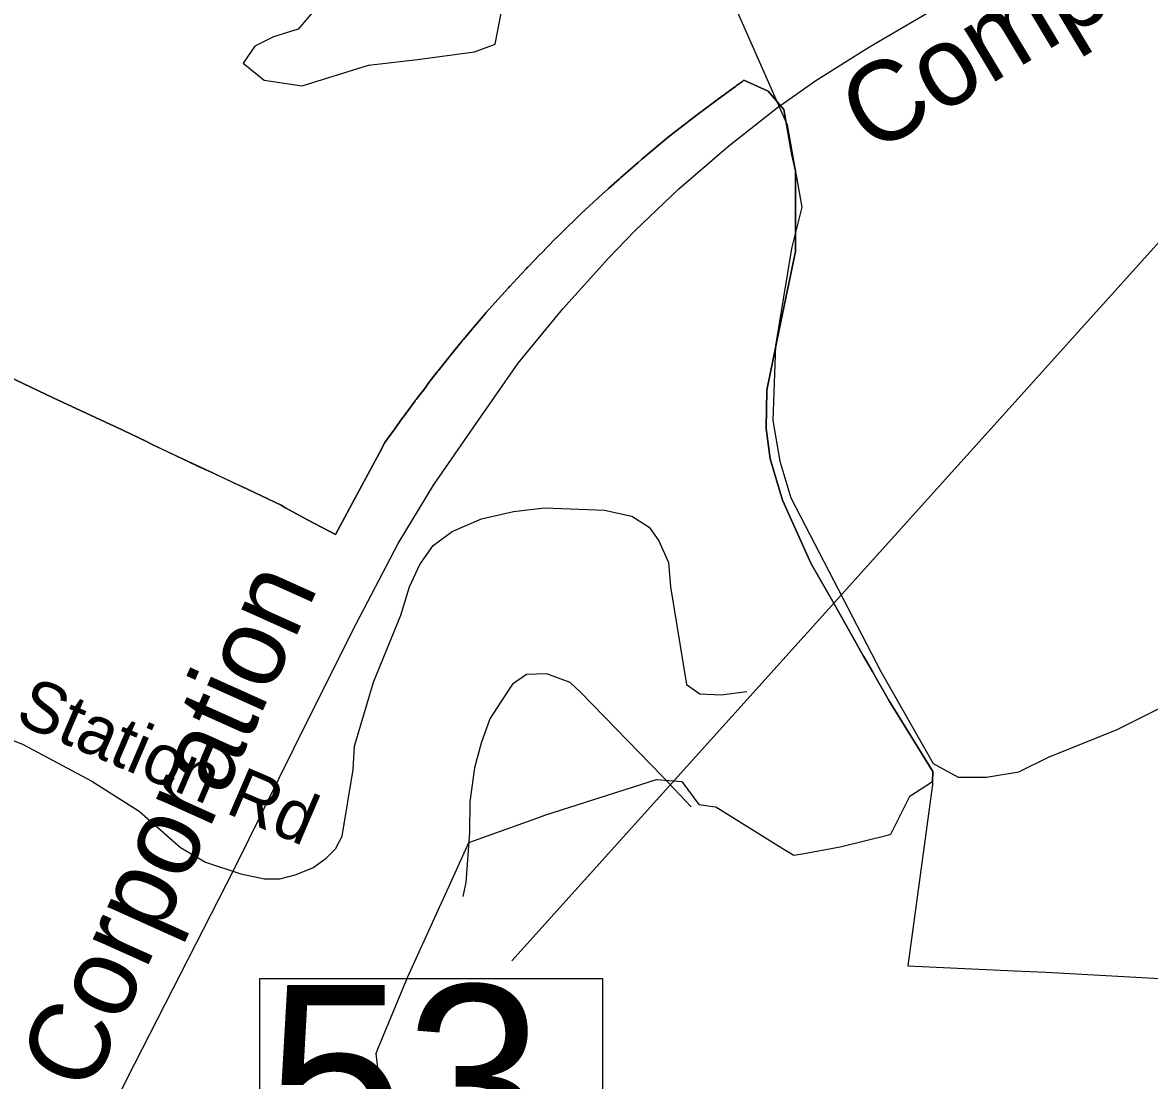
# Model space of a CAD drawing. Extents: x 1662474 to 1856135, y 779280 to 917889.
# Drawn here: x 1719329 to 1721448, y 814512 to 816502 of the extents above; entities that cross this region are included whole.
import ezdxf

# ---------------------------------------------------------------- set-up
doc = ezdxf.new("R2010")
doc.units = 0
for name, color, linetype in [('Exist Boundary Political City Limit New', 7, 'Continuous'), ('Exist Hydrographic Creek Single Shore', 7, 'Continuous'), ('Exist Hydrographic Misc Water Feature', 7, 'Continuous'), ('Exist Hydrographic Pond Under 1500 Sq Ft', 7, 'Continuous'), ('Exist Railroad Mainline', 7, 'Continuous'), ('Exist Railroad Mainline Label', 7, 'Continuous'), ('Exist Road Non-System Type 51', 7, 'Continuous'), ('Exist Road Non-System Type 51 Label', 7, 'Continuous'), ('Exist Road Secondary Structure Standard Bridge Number Label', 7, 'Continuous'), ('Map Preparation Boundary City Limit Buffer Line', 7, 'Continuous')]:
    doc.layers.add(name, color=color, linetype=linetype)

msp = doc.modelspace()

# ---------------------------------------------------------------- linework, layer by layer
at = {"layer": 'Exist Boundary Political City Limit New'}
for points in [[(1719738.2, 815630.8), (1719741.2, 815629.3), (1719815.4, 815594), (1719822.2, 815590.2), (1719864.6, 815566.9), (1719917.4, 815539.1), (1719966.2, 815630.1), (1720000, 815692.7), (1720010.4, 815712), (1720024.9, 815732.5), (1720025.6, 815733.5), (1720042.2, 815756.4), (1720045, 815760.1), (1720048.2, 815764.5), (1720067.1, 815790.6), (1720068, 815791.7), (1720068.8, 815792.8), (1720086.9, 815816.3), (1720089.2, 815819.6), (1720091.8, 815822.8), (1720108.5, 815844.7), (1720109.2, 815845.7), (1720110.2, 815846.9), (1720132.4, 815874.4), (1720135.1, 815877.8), (1720137.4, 815880.7), (1720156.1, 815903.9), (1720157, 815904.9), (1720157.8, 815905.9), (1720172.9, 815923.7), (1720198.6, 815954), (1720200.1, 815955.8), (1720200.9, 815956.6), (1720211.6, 815968.5), (1720242.6, 816003.2), (1720244.8, 816005.6), (1720245.5, 816006.4), (1720251.2, 816012.6), (1720275.6, 816038.4), (1720278.6, 816041.6), (1720279.6, 816042.7), (1720301.8, 816065.4), (1720302.5, 816066.2), (1720303.5, 816067.2), (1720330.5, 816094.9), (1720331.8, 816096.2), (1720332.6, 816097.1), (1720344.1, 816108.3), (1720375.4, 816138.7), (1720378, 816141.2), (1720378.9, 816142), (1720386.9, 816149.4), (1720418.6, 816178.9), (1720422.1, 816182.1), (1720423, 816182.9), (1720430.5, 816189.6), (1720451.4, 816208.1), (1720454, 816210.4), (1720457.4, 816213.3), (1720486.2, 816238.5), (1720492.9, 816244.2), (1720493.6, 816244.9), (1720543.1, 816286), (1720557.5, 816297.3), (1720565.6, 816303.8), (1720570.2, 816307.4), (1720578.4, 816313.8), (1720580, 816315.1), (1720589.9, 816322.6), (1720603.2, 816332.9), (1720605.5, 816334.7), (1720607.2, 816335.9), (1720637.4, 816358.2), (1720669.2, 816381.8), (1720671.2, 816383.2), (1720682.4, 816391.2), (1720685.1, 816393.2), (1720731, 816372.6), (1720760.4, 816338.3), (1720775.5, 816253.1), (1720782.4, 816223.2), (1720782.5, 816222.6), (1720782.4, 816071.8)], [(1720782.4, 816071.8), (1720782.5, 816222.6), (1720782.4, 816223.2), (1720775.5, 816253.1), (1720760.4, 816338.3), (1720731, 816372.6), (1720685.1, 816393.2), (1720682.4, 816391.2), (1720671.2, 816383.2), (1720669.2, 816381.8), (1720637.4, 816358.2), (1720607.2, 816335.9), (1720605.5, 816334.7), (1720603.2, 816332.9), (1720589.9, 816322.6), (1720580, 816315.1), (1720578.4, 816313.8), (1720570.2, 816307.4), (1720565.6, 816303.8), (1720557.5, 816297.3), (1720543.1, 816286), (1720493.6, 816244.9), (1720492.9, 816244.2), (1720486.2, 816238.5), (1720457.4, 816213.3), (1720454, 816210.4), (1720451.4, 816208.1), (1720430.5, 816189.6), (1720423, 816182.9), (1720422.1, 816182.1), (1720418.6, 816178.9), (1720386.9, 816149.4), (1720378.9, 816142), (1720378, 816141.2), (1720375.4, 816138.7), (1720344.1, 816108.3), (1720332.6, 816097.1), (1720331.8, 816096.2), (1720330.5, 816094.9), (1720303.5, 816067.2), (1720302.5, 816066.2), (1720301.8, 816065.4), (1720279.6, 816042.7), (1720278.6, 816041.6), (1720275.6, 816038.4), (1720251.2, 816012.6), (1720245.5, 816006.4), (1720244.8, 816005.6), (1720242.6, 816003.2), (1720211.6, 815968.5), (1720200.9, 815956.6), (1720200.1, 815955.8), (1720198.6, 815954), (1720172.9, 815923.7), (1720157.8, 815905.9), (1720157, 815904.9), (1720156.1, 815903.9), (1720137.4, 815880.7), (1720135.1, 815877.8), (1720132.4, 815874.4), (1720110.2, 815846.9), (1720109.2, 815845.7), (1720108.5, 815844.7), (1720091.8, 815822.8), (1720089.2, 815819.6), (1720086.9, 815816.3), (1720068.8, 815792.8), (1720068, 815791.7), (1720067.1, 815790.6), (1720048.2, 815764.5), (1720045, 815760.1), (1720042.2, 815756.4), (1720025.6, 815733.5), (1720024.9, 815732.5), (1720010.4, 815712), (1720000, 815692.7), (1719966.2, 815630.1), (1719917.4, 815539.1), (1719864.6, 815566.9), (1719822.2, 815590.2), (1719815.4, 815594), (1719741.2, 815629.3), (1719738.2, 815630.8)], [(1720782.4, 816071.8), (1720782.4, 816071.2), (1720751.6, 815924.1), (1720728.6, 815810.6), (1720728.6, 815810), (1720727.2, 815739.2), (1720727.2, 815738.6), (1720734.4, 815681.2), (1720757.6, 815603.7), (1720811.9, 815484), (1720854.9, 815408.6), (1720858.2, 815402.8), (1720910.4, 815310.6), (1720927.1, 815281.2), (1720934, 815269.1), (1720955.6, 815230.8), (1720957, 815228.3), (1721040.6, 815093.2), (1721040.6, 815092.6), (1721040, 815074.6)], [(1721040, 815074.6), (1721040.6, 815092.6), (1721040.6, 815093.2), (1720957, 815228.3), (1720955.6, 815230.8), (1720934, 815269.1), (1720927.1, 815281.2), (1720910.4, 815310.6), (1720858.2, 815402.8), (1720854.9, 815408.6), (1720811.9, 815484), (1720757.6, 815603.7), (1720734.4, 815681.2), (1720727.2, 815738.6), (1720727.2, 815739.2), (1720728.6, 815810), (1720728.6, 815810.6), (1720751.6, 815924.1), (1720782.4, 816071.2), (1720782.4, 816071.8)], [(1719232.6, 815869.5), (1719386.6, 815796.4), (1719501.4, 815743.1), (1719504.6, 815741.6), (1719561.8, 815713.8), (1719572.9, 815708.6)], [(1719572.9, 815708.6), (1719561.8, 815713.8), (1719504.6, 815741.6), (1719501.4, 815743.1), (1719386.6, 815796.4), (1719232.6, 815869.5)], [(1719572.9, 815708.6), (1719684.2, 815656.4), (1719738.2, 815630.8)], [(1719738.2, 815630.8), (1719684.2, 815655.7), (1719659, 815667.3), (1719642, 815675.2), (1719618.2, 815686.6), (1719572.9, 815708.6)], [(1721040, 815074.6), (1721039.9, 815069), (1720993.4, 814727.8), (1721194, 814718.7), (1721252.8, 814716), (1721704, 814691.2), (1721768.5, 814694.5), (1722213.2, 814668.4), (1722881.1, 814633.2), (1722889.4, 814670.6), (1722914.1, 814779.9), (1722931.9, 814872.4), (1723001.2, 815233.5), (1723006.1, 815268.5), (1723023.8, 815256.4), (1723077, 815243.7), (1723131.5, 815239.9), (1723198.4, 815254.9), (1723248.1, 815265.7), (1723282.9, 815273.9), (1723474.1, 815272.7), (1723602.9, 815290.6), (1723720.4, 815389.7)], [(1720003.2, 814483.4), (1719993.5, 814562.9), (1719996.5, 814570.1), (1720053, 814705.8), (1720109.9, 814831.2), (1720130.2, 814876.3), (1720162.6, 814947.6), (1720168.1, 814959.7), (1720296.2, 815006), (1720310.9, 815011.2), (1720521.1, 815078.7), (1720568.8, 815074.8), (1720600.5, 815031.1), (1720627, 815027.8), (1720632.2, 815027.1), (1720756.9, 814949.6), (1720779, 814935.9), (1720791.8, 814938.2), (1720866.2, 814951.8), (1720957.5, 814974.6), (1720961.5, 814975.6), (1720997.2, 815046.9), (1721040, 815074.6)]]:
    msp.add_lwpolyline(points, dxfattribs=at)
at = {"layer": 'Exist Hydrographic Creek Single Shore'}
msp.add_lwpolyline([(1720653.9, 816565.6), (1720766.8, 816309.4), (1720794.4, 816154.8), (1720774.6, 816077.1), (1720744.8, 815893.9), (1720739.8, 815753.5), (1720752.9, 815676.8), (1720773.4, 815607.8), (1720942.6, 815281.6), (1721041.4, 815108.6), (1721088, 815082.9), (1721141.2, 815082.6), (1721202.2, 815092.9), (1721258.1, 815120.1), (1721386.8, 815172.4), (1721627.4, 815292.1)], dxfattribs=at)
at = {"layer": 'Exist Hydrographic Misc Water Feature'}
msp.add_lwpolyline([(1720586.3, 815026.7), (1720532.8, 815083.2), (1720378.2, 815242.7), (1720358.3, 815260.9), (1720314.6, 815277.3), (1720276.5, 815275.8), (1720250.2, 815257.9), (1720228.1, 815224.2), (1720207.6, 815192.3), (1720191.2, 815146.5), (1720178.6, 815100.6), (1720170, 815036.6), (1720169.6, 814978.6), (1720162.7, 814884.7), (1720156.5, 814858.7)], dxfattribs=at)
at = {"layer": 'Exist Hydrographic Pond Under 1500 Sq Ft'}
msp.add_lwpolyline([(1720036, 816969.9), (1719875.8, 816884.5), (1719865.1, 816848.9), (1719911.4, 816752.8), (1719922.1, 816649.6), (1719907.8, 816560.6), (1719847.3, 816489.4), (1719801, 816475.1), (1719765.4, 816457.3), (1719744, 816425.3), (1719783.2, 816393.3), (1719854.4, 816382.6), (1719979.1, 816421.7), (1720071.7, 816432.4), (1720178.5, 816446.7), (1720217.7, 816460.9), (1720231.9, 816535.6), (1720221.2, 816642.4), (1720199.9, 816767), (1720178.5, 816848.9), (1720150, 816902.3), (1720107.3, 816945), (1720075.2, 816969.9), (1720036, 816969.9)], dxfattribs=at)
at = {"layer": 'Exist Railroad Mainline'}
msp.add_lwpolyline([(1719386.1, 814234.3), (1719525.3, 814515.1), (1719727.1, 814909.9), (1719838.8, 815136.9), (1719949, 815357.9), (1720035.3, 815522.3), (1720101.4, 815631.7), (1720181.8, 815748.1), (1720260.8, 815861), (1720344.7, 815963.3), (1720430.7, 816058.7), (1720480.4, 816110.1), (1720563.2, 816189.1), (1720656.8, 816269.8), (1720748.6, 816341.8), (1720820.8, 816392.6), (1720921.4, 816456.4), (1721046.9, 816529.5), (1721290.5, 816669.9), (1721571, 816829.6), (1721856.7, 817003.3), (1722100.3, 817147.2), (1722261.2, 817242.5)], dxfattribs=at)
at = {"layer": 'Exist Road Non-System Type 51'}
msp.add_lwpolyline([(1719288.1, 815161.1), (1719329.8, 815144.2), (1719458.9, 815075.2), (1719548.4, 815019.1), (1719625.6, 814950.4), (1719672.6, 814923), (1719739.2, 814900.8), (1719784.1, 814891.8), (1719812.8, 814891.8), (1719841.6, 814898.9), (1719874.9, 814912.2), (1719900.1, 814930.7), (1719917.4, 814947.9), (1719930, 814972.1), (1719950.8, 815097.4), (1719953.1, 815140.9), (1719988.6, 815261.4), (1720040.2, 815387.4), (1720056.2, 815440.4), (1720076.2, 815482.6), (1720101.1, 815518.6), (1720136.9, 815544.5), (1720192, 815568.4), (1720251.9, 815582.6), (1720310.4, 815589.2), (1720422.9, 815584.9), (1720474.6, 815573.4), (1720506.9, 815552.7), (1720525.4, 815527.5), (1720543.6, 815486.2), (1720547.1, 815440.4), (1720577, 815256.9), (1720602.1, 815239.6), (1720642.4, 815237.4), (1720690.6, 815244.2)], dxfattribs=at)
at = {"layer": 'Exist Road Secondary Structure Standard Bridge Number Label'}
msp.add_line((1721764.9, 816421.7), (1720248.9, 814737.3), dxfattribs=at)
msp.add_lwpolyline([(1719775.1, 814704.5), (1720419.3, 814704.5), (1720419.3, 814322.2), (1719775.1, 814322.2)], close=True, dxfattribs=at)
at = {"layer": 'Map Preparation Boundary City Limit Buffer Line'}
for points in [[(1719738.2, 815630.8), (1719741.2, 815629.3), (1719815.4, 815594), (1719822.2, 815590.2), (1719864.6, 815566.9), (1719917.4, 815539.1), (1719966.2, 815630.1), (1720000, 815692.7), (1720010.4, 815712), (1720024.9, 815732.5), (1720025.6, 815733.5), (1720042.2, 815756.4), (1720045, 815760.1), (1720048.2, 815764.5), (1720067.1, 815790.6), (1720068, 815791.7), (1720068.8, 815792.8), (1720086.9, 815816.3), (1720089.2, 815819.6), (1720091.8, 815822.8), (1720108.5, 815844.7), (1720109.2, 815845.7), (1720110.2, 815846.9), (1720132.4, 815874.4), (1720135.1, 815877.8), (1720137.4, 815880.7), (1720156.1, 815903.9), (1720157, 815904.9), (1720157.8, 815905.9), (1720172.9, 815923.7), (1720198.6, 815954), (1720200.1, 815955.8), (1720200.9, 815956.6), (1720211.6, 815968.5), (1720242.6, 816003.2), (1720244.8, 816005.6), (1720245.5, 816006.4), (1720251.2, 816012.6), (1720275.6, 816038.4), (1720278.6, 816041.6), (1720279.6, 816042.7), (1720301.8, 816065.4), (1720302.5, 816066.2), (1720303.5, 816067.2), (1720330.5, 816094.9), (1720331.8, 816096.2), (1720332.6, 816097.1), (1720344.1, 816108.3), (1720375.4, 816138.7), (1720378, 816141.2), (1720378.9, 816142), (1720386.9, 816149.4), (1720418.6, 816178.9), (1720422.1, 816182.1), (1720423, 816182.9), (1720430.5, 816189.6), (1720451.4, 816208.1), (1720454, 816210.4), (1720457.4, 816213.3), (1720486.2, 816238.5), (1720492.9, 816244.2), (1720493.6, 816244.9), (1720543.1, 816286), (1720557.5, 816297.3), (1720565.6, 816303.8), (1720570.2, 816307.4), (1720578.4, 816313.8), (1720580, 816315.1), (1720589.9, 816322.6), (1720603.2, 816332.9), (1720605.5, 816334.7), (1720607.2, 816335.9), (1720637.4, 816358.2), (1720669.2, 816381.8), (1720671.2, 816383.2), (1720682.4, 816391.2), (1720685.1, 816393.2), (1720731, 816372.6), (1720760.4, 816338.3), (1720775.5, 816253.1), (1720782.4, 816223.2), (1720782.5, 816222.6), (1720782.4, 816071.8)], [(1720782.4, 816071.8), (1720782.5, 816222.6), (1720782.4, 816223.2), (1720775.5, 816253.1), (1720760.4, 816338.3), (1720731, 816372.6), (1720685.1, 816393.2), (1720682.4, 816391.2), (1720671.2, 816383.2), (1720669.2, 816381.8), (1720637.4, 816358.2), (1720607.2, 816335.9), (1720605.5, 816334.7), (1720603.2, 816332.9), (1720589.9, 816322.6), (1720580, 816315.1), (1720578.4, 816313.8), (1720570.2, 816307.4), (1720565.6, 816303.8), (1720557.5, 816297.3), (1720543.1, 816286), (1720493.6, 816244.9), (1720492.9, 816244.2), (1720486.2, 816238.5), (1720457.4, 816213.3), (1720454, 816210.4), (1720451.4, 816208.1), (1720430.5, 816189.6), (1720423, 816182.9), (1720422.1, 816182.1), (1720418.6, 816178.9), (1720386.9, 816149.4), (1720378.9, 816142), (1720378, 816141.2), (1720375.4, 816138.7), (1720344.1, 816108.3), (1720332.6, 816097.1), (1720331.8, 816096.2), (1720330.5, 816094.9), (1720303.5, 816067.2), (1720302.5, 816066.2), (1720301.8, 816065.4), (1720279.6, 816042.7), (1720278.6, 816041.6), (1720275.6, 816038.4), (1720251.2, 816012.6), (1720245.5, 816006.4), (1720244.8, 816005.6), (1720242.6, 816003.2), (1720211.6, 815968.5), (1720200.9, 815956.6), (1720200.1, 815955.8), (1720198.6, 815954), (1720172.9, 815923.7), (1720157.8, 815905.9), (1720157, 815904.9), (1720156.1, 815903.9), (1720137.4, 815880.7), (1720135.1, 815877.8), (1720132.4, 815874.4), (1720110.2, 815846.9), (1720109.2, 815845.7), (1720108.5, 815844.7), (1720091.8, 815822.8), (1720089.2, 815819.6), (1720086.9, 815816.3), (1720068.8, 815792.8), (1720068, 815791.7), (1720067.1, 815790.6), (1720048.2, 815764.5), (1720045, 815760.1), (1720042.2, 815756.4), (1720025.6, 815733.5), (1720024.9, 815732.5), (1720010.4, 815712), (1720000, 815692.7), (1719966.2, 815630.1), (1719917.4, 815539.1), (1719864.6, 815566.9), (1719822.2, 815590.2), (1719815.4, 815594), (1719741.2, 815629.3), (1719738.2, 815630.8)], [(1720782.4, 816071.8), (1720782.4, 816071.2), (1720751.6, 815924.1), (1720728.6, 815810.6), (1720728.6, 815810), (1720727.2, 815739.2), (1720727.2, 815738.6), (1720734.4, 815681.2), (1720757.6, 815603.7), (1720811.9, 815484), (1720854.9, 815408.6), (1720858.2, 815402.8), (1720910.4, 815310.6), (1720927.1, 815281.2), (1720934, 815269.1), (1720955.6, 815230.8), (1720957, 815228.3), (1721040.6, 815093.2), (1721040.6, 815092.6), (1721040, 815074.6)], [(1721040, 815074.6), (1721040.6, 815092.6), (1721040.6, 815093.2), (1720957, 815228.3), (1720955.6, 815230.8), (1720934, 815269.1), (1720927.1, 815281.2), (1720910.4, 815310.6), (1720858.2, 815402.8), (1720854.9, 815408.6), (1720811.9, 815484), (1720757.6, 815603.7), (1720734.4, 815681.2), (1720727.2, 815738.6), (1720727.2, 815739.2), (1720728.6, 815810), (1720728.6, 815810.6), (1720751.6, 815924.1), (1720782.4, 816071.2), (1720782.4, 816071.8)], [(1719232.6, 815869.5), (1719386.6, 815796.4), (1719501.4, 815743.1), (1719504.6, 815741.6), (1719561.8, 815713.8), (1719572.9, 815708.6)], [(1719572.9, 815708.6), (1719561.8, 815713.8), (1719504.6, 815741.6), (1719501.4, 815743.1), (1719386.6, 815796.4), (1719232.6, 815869.5)], [(1719572.9, 815708.6), (1719684.2, 815656.4), (1719738.2, 815630.8)], [(1719738.2, 815630.8), (1719684.2, 815655.7), (1719659, 815667.3), (1719642, 815675.2), (1719618.2, 815686.6), (1719572.9, 815708.6)], [(1721040, 815074.6), (1721039.9, 815069), (1720993.4, 814727.8), (1721194, 814718.7), (1721252.8, 814716), (1721704, 814691.2), (1721768.5, 814694.5), (1722213.2, 814668.4), (1722881.1, 814633.2), (1722889.4, 814670.6), (1722914.1, 814779.9), (1722931.9, 814872.4), (1723001.2, 815233.5), (1723006.1, 815268.5), (1723023.8, 815256.4), (1723077, 815243.7), (1723131.5, 815239.9), (1723198.4, 815254.9), (1723248.1, 815265.7), (1723282.9, 815273.9), (1723474.1, 815272.7), (1723602.9, 815290.6), (1723720.4, 815389.7)], [(1720003.2, 814483.4), (1719993.5, 814562.9), (1719996.5, 814570.1), (1720053, 814705.8), (1720109.9, 814831.2), (1720130.2, 814876.3), (1720162.6, 814947.6), (1720168.1, 814959.7), (1720296.2, 815006), (1720310.9, 815011.2), (1720521.1, 815078.7), (1720568.8, 815074.8), (1720600.5, 815031.1), (1720627, 815027.8), (1720632.2, 815027.1), (1720756.9, 814949.6), (1720779, 814935.9), (1720791.8, 814938.2), (1720866.2, 814951.8), (1720957.5, 814974.6), (1720961.5, 814975.6), (1720997.2, 815046.9), (1721040, 815074.6)]]:
    msp.add_lwpolyline(points, dxfattribs=at)

# ---------------------------------------------------------------- texts
at = {"layer": 'Exist Railroad Mainline Label'}
for s, rotation, p in [('Company', 30.9251, (1720926.5, 816252.1)), ('Corporation', 65.7601, (1719455.1, 814484.6))]:
    msp.add_text(s, height=150, rotation=rotation, dxfattribs=at).set_placement(p)
at = {"layer": 'Exist Road Non-System Type 51 Label'}
msp.add_text('Pump Station Rd', height=95, rotation=336.8033, dxfattribs=at).set_placement((1718974.3, 815331))
at = {"layer": 'Exist Road Secondary Structure Standard Bridge Number Label'}
msp.add_text('53', height=350, dxfattribs=at).set_placement((1719787.7, 814342))

doc.saveas('drawing.dxf')
